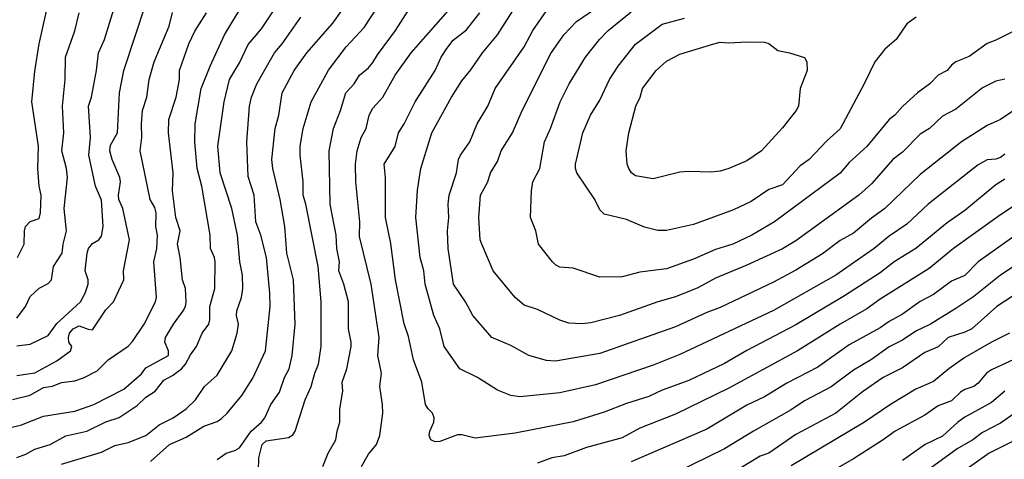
# Model space of a CAD drawing. Header units: metres. Extents: x -46681 to -43747, y -240911 to -237677.
# Tile 1050 of 1056: x -44356 to -44245, y -237805 to -237755. Entities that reach past the tile are written whole.
import ezdxf

# ---------------------------------------------------------------- set-up
doc = ezdxf.new("R2010")
doc.units = ezdxf.units.M
doc.layers.add('CONTOUR_INDEX', color=1, linetype='Continuous')
doc.layers.add('CONTOUR_INTER', color=3, linetype='Continuous')

msp = doc.modelspace()

# ---------------------------------------------------------------- linework, layer by layer
at = {"layer": 'CONTOUR_INDEX'}
for points, elevation in [([(-44245.1, -237770.41), (-44245.6, -237770.78), (-44246.1, -237770.98), (-44247.1, -237771.05), (-44248.1, -237771.62), (-44253.73, -237776.02), (-44256.1, -237778.26), (-44258.1, -237779.62), (-44259.77, -237781.02), (-44264.1, -237784.02), (-44271.1, -237787.97), (-44281.6, -237792.93), (-44284.6, -237794.12), (-44291.1, -237796.34), (-44295.1, -237797.24), (-44299.6, -237797.69), (-44300.6, -237797.53), (-44302.1, -237796.94), (-44304.34, -237795.52), (-44306.34, -237794.52), (-44308.11, -237792.02), (-44308.57, -237790.02), (-44309.27, -237788.52), (-44310.23, -237785.02), (-44310.39, -237783.52), (-44310.79, -237782.02), (-44311.29, -237777.52), (-44311.1, -237774.45), (-44310.7, -237772.02), (-44309.47, -237768.02), (-44307.27, -237764.02), (-44306.1, -237762.16), (-44305.1, -237760.95), (-44303.8, -237759.02), (-44302.1, -237757), (-44299.58, -237753.02)], 75), ([(-44356.6, -237797.96), (-44354.6, -237797.48), (-44353.1, -237796.62), (-44352.1, -237796.46), (-44351.1, -237796.08), (-44349.6, -237795.87), (-44348.6, -237795.55), (-44347.1, -237794.75), (-44345.84, -237793.52), (-44343.6, -237791.99), (-44343.1, -237791.47), (-44341.8, -237789.52), (-44340.51, -237787.02), (-44340.41, -237786.52), (-44340.72, -237782.52), (-44340.36, -237781.02), (-44340.31, -237779.52), (-44340.49, -237778.52), (-44340.45, -237777.02), (-44340.6, -237776.42), (-44341.13, -237775.52), (-44342.24, -237770.02), (-44342.05, -237768.52), (-44342.11, -237767.02), (-44342, -237765.52), (-44341.5, -237764.02), (-44341.23, -237762.02), (-44340.66, -237760.02), (-44339, -237756.02), (-44338.6, -237754.51)], 65), ([(-44333.6, -237804.7), (-44332.6, -237804), (-44331.6, -237803.7), (-44331.1, -237803.42), (-44329.78, -237801.52), (-44328.6, -237800.52), (-44328.26, -237800.02), (-44327.58, -237798.52), (-44326.6, -237797.15), (-44326.03, -237795.52), (-44325.51, -237794.52), (-44325.18, -237793.02), (-44324.84, -237789.52), (-44325.01, -237784.52), (-44325.77, -237781.52), (-44326.01, -237778.52), (-44326.52, -237775.52), (-44327.34, -237772.02), (-44327.45, -237771.02), (-44327.08, -237767.52), (-44326.66, -237766.02), (-44326.28, -237763.52), (-44324.95, -237761.02), (-44323.53, -237759.02), (-44320.6, -237755.69), (-44319.6, -237754.27)], 70), ([(-44277.8, -237758.02), (-44277.1, -237757.84), (-44276.1, -237757.92), (-44274.1, -237757.79), (-44272.1, -237757.84), (-44271.6, -237757.98), (-44270.6, -237758.78), (-44269.28, -237759.02), (-44267.6, -237759.56), (-44267.33, -237760.02), (-44267.32, -237761.02), (-44268.09, -237763.02), (-44268.29, -237765.02), (-44268.53, -237765.52), (-44270.1, -237767.47), (-44272.46, -237770.02), (-44274.1, -237771.16), (-44276.1, -237772.02), (-44277.1, -237772.32), (-44278.1, -237772.43), (-44280.6, -237772.35), (-44281.6, -237772.44), (-44284.6, -237773.19), (-44286.6, -237772.83), (-44287.03, -237772.52), (-44287.35, -237772.02), (-44287.53, -237771.52), (-44287.65, -237770.02), (-44287.36, -237768.02), (-44286.57, -237765.02), (-44286.07, -237764.02), (-44285.82, -237763.02), (-44284.26, -237761.02), (-44283.1, -237759.96), (-44281.6, -237759.18), (-44277.8, -237758.02)], 80), ([(-44242.1, -237784.99), (-44246.02, -237787.52), (-44248.81, -237790.02), (-44249.6, -237790.41), (-44251.48, -237791.02), (-44252.6, -237792.05), (-44254.1, -237792.7), (-44256.6, -237794.41), (-44258.76, -237795.52), (-44261.1, -237797.11), (-44264.1, -237799.5), (-44268.6, -237801.9), (-44271.6, -237804.02), (-44272.6, -237804.34), (-44276.6, -237806.77)], 70), ([(-44242.6, -237801.86), (-44246.85, -237804.02), (-44250.6, -237806.68)], 65)]:
    msp.add_lwpolyline(points, dxfattribs=dict(at, elevation=elevation))
at = {"layer": 'CONTOUR_INTER'}
for points, elevation in [([(-44351.1, -237805.23), (-44346.6, -237803.9), (-44345.1, -237803.16), (-44343.6, -237802.81), (-44341.6, -237802.03), (-44340.1, -237800.83), (-44338.54, -237800.02), (-44337.09, -237799.02), (-44336.04, -237798.02), (-44335.02, -237796.52), (-44333.6, -237795.24), (-44331.97, -237792.52), (-44331.35, -237790.52), (-44331.2, -237789.52), (-44331.41, -237788.52), (-44331.39, -237788.02), (-44330.86, -237786.52), (-44330.72, -237785.52), (-44330.77, -237784.02), (-44331.06, -237782.52), (-44331.31, -237779.52), (-44331.96, -237776.52), (-44333.27, -237772.52), (-44333.52, -237769.52), (-44332.83, -237764.52), (-44332.23, -237762.02), (-44331.1, -237760.15), (-44330.1, -237758.1), (-44328.6, -237756.31), (-44324.6, -237750.28)], 68), ([(-44356.1, -237791.96), (-44354.6, -237791.77), (-44352.6, -237790.79), (-44351.6, -237789.42), (-44348.97, -237787.02), (-44348.42, -237786.02), (-44348.08, -237785.02), (-44348.1, -237784.52), (-44348.44, -237783.52), (-44348.22, -237781.52), (-44348.05, -237781.02), (-44347.6, -237780.43), (-44346.88, -237780.02), (-44346.6, -237779.64), (-44346.39, -237778.52), (-44346.6, -237775.57), (-44347.27, -237774.02), (-44348.01, -237770.52), (-44347.84, -237768.52), (-44348.05, -237765.02), (-44347.72, -237764.02), (-44347.14, -237761.02), (-44346.95, -237759.02), (-44346.27, -237757.52), (-44344.41, -237751.52)], 63), ([(-44328.97, -237806.02), (-44328.9, -237804.52), (-44328.53, -237803.02), (-44328.1, -237802.62), (-44325.6, -237802.24), (-44325.1, -237801.96), (-44324.82, -237801.52), (-44323.7, -237798.02), (-44323.03, -237796.52), (-44322.64, -237795.02), (-44322.23, -237794.02), (-44321.9, -237792.02), (-44321.91, -237787.02), (-44322.25, -237783.02), (-44323.65, -237776.02), (-44323.95, -237775.02), (-44323.92, -237773.52), (-44324.28, -237770.52), (-44324.26, -237769.52), (-44323.92, -237767.52), (-44323.03, -237764.52), (-44321.1, -237760.96), (-44319.1, -237758.36), (-44317.1, -237756.17), (-44314.1, -237751.57)], 71), ([(-44356.1, -237804.5), (-44355.1, -237804.13), (-44354.1, -237803.57), (-44352.36, -237803.02), (-44350.6, -237802.06), (-44348.24, -237801.52), (-44346.1, -237800.5), (-44344.6, -237800), (-44342.6, -237798.64), (-44341.6, -237797.73), (-44340.56, -237797.02), (-44339.6, -237795.82), (-44338.6, -237795.29), (-44337.6, -237794.52), (-44337.14, -237794.02), (-44336.6, -237792.94), (-44335.91, -237792.02), (-44335.27, -237790.52), (-44334.55, -237789.52), (-44334.43, -237789.02), (-44334.41, -237787.52), (-44333.88, -237785.52), (-44333.83, -237782.52), (-44333.91, -237782.02), (-44334.33, -237781.02), (-44334.37, -237779.52), (-44335.31, -237774.02), (-44335.84, -237772.02), (-44336.1, -237769.02), (-44336.08, -237767.02), (-44335.38, -237763.02), (-44334.39, -237760.52), (-44332.77, -237757.02), (-44330.1, -237752.6)], 67), ([(-44356.1, -237795.28), (-44354.1, -237794.99), (-44351.6, -237793.63), (-44350.07, -237792.52), (-44349.94, -237792.02), (-44350.25, -237791.52), (-44350.32, -237791.02), (-44350.19, -237790.52), (-44349.78, -237790.02), (-44349.1, -237789.71), (-44348.1, -237790.09), (-44347.6, -237790.14), (-44346.1, -237787.9), (-44345.26, -237787.02), (-44344.1, -237784.52), (-44344.13, -237783.52), (-44343.45, -237780.02), (-44344.19, -237776.52), (-44344.63, -237775.52), (-44344.67, -237775.02), (-44344.47, -237773.52), (-44344.53, -237773.02), (-44345.4, -237771.02), (-44345.67, -237770.02), (-44345.6, -237769.4), (-44344.81, -237768.02), (-44344.58, -237763.52), (-44344.07, -237761.02), (-44341.6, -237753.52)], 64), ([(-44356.03, -237782.02), (-44355.27, -237780.52), (-44355.25, -237779.02), (-44355.12, -237778.52), (-44354.6, -237777.99), (-44353.6, -237777.64), (-44353.43, -237777.02), (-44353.37, -237775.02), (-44353.59, -237774.02), (-44353.75, -237772.02), (-44353.67, -237769.52), (-44354.43, -237764.52), (-44354.1, -237761.08), (-44353.59, -237758.02), (-44352.71, -237754.02)], 61), ([(-44317.4, -237805.52), (-44316.6, -237804.13), (-44315.71, -237803.02), (-44315.33, -237802.02), (-44314.98, -237799.52), (-44315.01, -237798.52), (-44315.33, -237796.52), (-44315.15, -237795.02), (-44315.55, -237793.02), (-44315.39, -237791.02), (-44316.29, -237785.02), (-44317.6, -237779.66), (-44317.57, -237778.02), (-44318.03, -237773.52), (-44318.04, -237771.52), (-44317.88, -237770.02), (-44317.42, -237768.52), (-44316.86, -237767.52), (-44316.54, -237766.02), (-44316.1, -237765.25), (-44314.99, -237764.02), (-44313.6, -237761.55), (-44311.8, -237759.02), (-44307.1, -237753.67)], 73), ([(-44245.1, -237761.98), (-44246.1, -237762.19), (-44247.6, -237762.94), (-44250.6, -237765.35), (-44252.1, -237766.15), (-44253.56, -237767.52), (-44254.6, -237768.16), (-44256.6, -237770.2), (-44257.7, -237771.02), (-44260.1, -237773.74), (-44261.5, -237775.02), (-44268.6, -237780.15), (-44270.1, -237781.03), (-44274.1, -237782.89), (-44277.6, -237784.33), (-44279.6, -237785.42), (-44282.1, -237786.45), (-44284.1, -237787.01), (-44288.4, -237788.52), (-44291.6, -237789.35), (-44292.6, -237789.49), (-44294.1, -237789.4), (-44295.1, -237789.08), (-44297.6, -237787.85), (-44299.1, -237787.36), (-44300.1, -237786.51), (-44302.59, -237783.52), (-44303.88, -237780.52), (-44304.04, -237780.02), (-44304.21, -237777.52), (-44304.03, -237775.02), (-44303.2, -237773.52), (-44302.9, -237772.52), (-44302.1, -237771.24), (-44301.68, -237770.02), (-44300.4, -237768.02), (-44299.33, -237765.52), (-44296.1, -237759.09), (-44294.64, -237757.02), (-44293.23, -237755.52), (-44291.1, -237754.03)], 77), ([(-44357.1, -237801.21), (-44355.6, -237800.82), (-44353.1, -237799.84), (-44349.6, -237799.3), (-44347.46, -237798.52), (-44344.1, -237796.82), (-44342.1, -237795.1), (-44341.6, -237794.43), (-44339.08, -237793.02), (-44339.06, -237792.52), (-44339.48, -237791.52), (-44339.39, -237791.02), (-44338.51, -237789.52), (-44337.43, -237788.02), (-44337.16, -237787.52), (-44337.08, -237787.02), (-44337.15, -237785.52), (-44337.5, -237784.52), (-44337.75, -237782.02), (-44338.06, -237780.52), (-44337.77, -237779.02), (-44338.24, -237777.52), (-44338.6, -237774.52), (-44338.53, -237772.52), (-44339.05, -237768.02), (-44339.03, -237766.52), (-44338.2, -237764.02), (-44337.82, -237762.02), (-44337.83, -237761.02), (-44336.79, -237758.02), (-44336.1, -237756.58), (-44334.78, -237754.52)], 66), ([(-44356.1, -237788.84), (-44355.15, -237787.52), (-44354.6, -237786.42), (-44353.6, -237785.48), (-44352.6, -237784.94), (-44352.21, -237784.52), (-44351.98, -237783.02), (-44351.02, -237781.52), (-44350.92, -237780.52), (-44350.52, -237779.02), (-44350.79, -237776.52), (-44350.41, -237773.02), (-44350.54, -237772.02), (-44351.05, -237770.02), (-44350.82, -237768.02), (-44350.97, -237765.02), (-44350.66, -237762.02), (-44350.63, -237759.52), (-44349.6, -237756.55), (-44349.1, -237754.52)], 62), ([(-44341.1, -237804.95), (-44338.96, -237803.02), (-44337.1, -237802.19), (-44335.1, -237800.96), (-44333.6, -237800.44), (-44333.1, -237800.11), (-44332.47, -237799.52), (-44330.81, -237797.52), (-44329.6, -237795.58), (-44328.16, -237792.52), (-44327.64, -237787.52), (-44327.68, -237786.02), (-44328.07, -237782.02), (-44328.68, -237779.52), (-44329.24, -237778.02), (-44329.44, -237775.02), (-44330.1, -237772.91), (-44330.27, -237769.02), (-44329.95, -237765.02), (-44329.73, -237764.02), (-44329.14, -237762.52), (-44327.17, -237759.02), (-44326.28, -237758.02), (-44324.21, -237755.02)], 69), ([(-44321.72, -237805.52), (-44321.14, -237804.02), (-44320.25, -237802.52), (-44320.13, -237801.52), (-44319.81, -237800.52), (-44319.83, -237799.02), (-44319.47, -237797.02), (-44319.57, -237796.02), (-44319.04, -237794.52), (-44318.54, -237792.02), (-44318.53, -237791.52), (-44318.85, -237790.02), (-44318.84, -237787.02), (-44319.35, -237785.02), (-44319.94, -237783.52), (-44319.87, -237782.52), (-44320.17, -237781.02), (-44320.23, -237779.52), (-44320.9, -237776.02), (-44321.01, -237770.02), (-44320.52, -237767.52), (-44319.73, -237765.52), (-44319.13, -237763.52), (-44318.2, -237762.52), (-44317.6, -237761.52), (-44316.6, -237760.71), (-44316.1, -237760.12), (-44315.6, -237759.24), (-44313.57, -237756.52), (-44312.1, -237754.25)], 72), ([(-44245.1, -237773.21), (-44246.1, -237773.84), (-44249.6, -237776.74), (-44251.6, -237778.12), (-44255.1, -237781), (-44257.55, -237782.52), (-44259.1, -237783.73), (-44263.1, -237786.31), (-44268.6, -237789.59), (-44274.1, -237792.46), (-44276.6, -237793.92), (-44280.6, -237795.84), (-44283.6, -237796.94), (-44285.1, -237797.63), (-44287.6, -237798.41), (-44290.1, -237799.41), (-44293.6, -237800.48), (-44300.1, -237801.77), (-44304.6, -237802.31), (-44306.1, -237801.96), (-44306.6, -237801.96), (-44308.6, -237802.68), (-44309.1, -237802.73), (-44309.58, -237802.52), (-44309.77, -237802.02), (-44309.69, -237801.52), (-44309.26, -237800.52), (-44309.23, -237800.02), (-44309.41, -237799.52), (-44309.9, -237799.02), (-44310.18, -237798.52), (-44310.59, -237796.02), (-44311.55, -237793.52), (-44312.1, -237790.89), (-44312.6, -237789.47), (-44313.58, -237784.52), (-44314.1, -237780.45), (-44314.69, -237777.52), (-44314.69, -237773.02), (-44314.84, -237771.52), (-44313.6, -237769.55), (-44313.22, -237768.02), (-44312.59, -237767.02), (-44311.36, -237764.52), (-44309.1, -237761.02), (-44308.44, -237759.52), (-44307.8, -237758.52), (-44307.1, -237757.61), (-44305.6, -237756.43), (-44304.1, -237754.54)], 74), ([(-44242.1, -237764.16), (-44245.59, -237766.52), (-44247.1, -237767.18), (-44249.98, -237769.02), (-44254.6, -237772.71), (-44258.6, -237776.53), (-44260.1, -237777.6), (-44262.1, -237779.29), (-44263.6, -237780.11), (-44265.6, -237781.6), (-44268.6, -237783.44), (-44271.1, -237784.8), (-44277.1, -237787.63), (-44278.6, -237788.19), (-44282.1, -237789.8), (-44290.6, -237792.82), (-44295.6, -237793.68), (-44296.6, -237793.61), (-44298.6, -237793.04), (-44300.6, -237791.92), (-44302.75, -237791.02), (-44304.87, -237788.52), (-44305.69, -237787.02), (-44307.03, -237785.02), (-44307.66, -237781.02), (-44307.72, -237779.02), (-44307.57, -237777.52), (-44307.65, -237776.02), (-44307.52, -237775.02), (-44306.7, -237772.52), (-44306.49, -237771.02), (-44306.27, -237770.52), (-44305.22, -237769.02), (-44304.37, -237767.02), (-44303.19, -237765.02), (-44302.35, -237763.02), (-44299.1, -237758.35), (-44298.15, -237756.52), (-44296.6, -237754.29)], 76), ([(-44242.1, -237755.63), (-44246.1, -237757.59), (-44247.1, -237757.97), (-44249.1, -237759.45), (-44250.6, -237760.05), (-44251.1, -237760.42), (-44251.57, -237761.02), (-44252.6, -237761.54), (-44253.53, -237762.52), (-44254.91, -237763.52), (-44256.6, -237765.06), (-44257.45, -237766.02), (-44258.1, -237766.52), (-44260.6, -237769.56), (-44262.6, -237771.34), (-44263.6, -237772.54), (-44270.98, -237778.02), (-44273.52, -237779.52), (-44275.66, -237780.52), (-44277.6, -237781.12), (-44280.1, -237782.22), (-44283.1, -237783.28), (-44286.1, -237783.67), (-44288.1, -237784.2), (-44290.6, -237784.24), (-44293.6, -237783.22), (-44295.1, -237783.1), (-44295.6, -237782.86), (-44295.91, -237782.52), (-44297.48, -237780.52), (-44297.81, -237779.02), (-44298.41, -237777.52), (-44298.29, -237774.52), (-44298.14, -237773.52), (-44297.33, -237772.02), (-44296.82, -237769.02), (-44296.13, -237767.52), (-44295.08, -237764.52), (-44294.06, -237762.52), (-44292.21, -237759.52), (-44290.64, -237757.52), (-44289.68, -237756.52), (-44287.1, -237754.43)], 78), ([(-44255.07, -237755.02), (-44256.1, -237755.78), (-44257.33, -237757.52), (-44258.6, -237758.6), (-44259.72, -237760.02), (-44260.91, -237762.52), (-44263.6, -237767.58), (-44265.1, -237768.93), (-44267.1, -237771.01), (-44268.1, -237771.71), (-44270.1, -237773.87), (-44271.6, -237774.39), (-44273.6, -237775.73), (-44275.6, -237776.66), (-44280.1, -237778.33), (-44283.1, -237778.97), (-44284.1, -237778.97), (-44285.6, -237778.61), (-44287.6, -237777.75), (-44290.1, -237777.14), (-44290.6, -237776.65), (-44291.18, -237775.52), (-44293.18, -237772.52), (-44293.35, -237772.02), (-44293.34, -237771.52), (-44292.52, -237768.02), (-44291.66, -237766.02), (-44290.6, -237764.33), (-44289.53, -237762.02), (-44288.53, -237760.52), (-44286.6, -237758.04), (-44283.6, -237755.82), (-44281.1, -237755.12)], 79), ([(-44241.1, -237774.25), (-44245.6, -237777.22), (-44250.86, -237781.02), (-44253.6, -237783.24), (-44259.1, -237786.71), (-44260.6, -237787.79), (-44263.61, -237789.52), (-44268.39, -237792.52), (-44276.1, -237796.71), (-44282.1, -237799.64), (-44286.1, -237801.19), (-44288.1, -237802.27), (-44292.1, -237803.37), (-44294.6, -237804.29), (-44295.99, -237804.52), (-44297.6, -237805.13)], 73), ([(-44244.1, -237779.66), (-44248.1, -237782.52), (-44249.6, -237784.05), (-44251.1, -237784.69), (-44253.1, -237786.16), (-44254.6, -237786.95), (-44256.6, -237788.37), (-44258.1, -237789.2), (-44259.1, -237789.91), (-44262.6, -237791.83), (-44266.1, -237794.33), (-44269.6, -237796.14), (-44272.1, -237797.68), (-44274.1, -237798.63), (-44278.6, -237801.29), (-44287.1, -237804.99)], 72), ([(-44241.1, -237781.05), (-44245.6, -237784.01), (-44248.6, -237786.41), (-44250.6, -237787.75), (-44253.45, -237789.52), (-44255.1, -237790.31), (-44256.6, -237791.32), (-44258.1, -237792.06), (-44260.1, -237793.49), (-44262.1, -237794.68), (-44264.6, -237796.57), (-44267.6, -237798.12), (-44269.1, -237799.12), (-44273.35, -237801.52), (-44276.6, -237803.53), (-44284.1, -237807.19)], 71), ([(-44244.57, -237790.52), (-44246.59, -237791.52), (-44249.6, -237793.26), (-44251.41, -237794.52), (-44253.1, -237795.97), (-44255.1, -237796.8), (-44257.95, -237798.52), (-44260.86, -237800.52), (-44269.1, -237805.44)], 69), ([(-44243.6, -237793.27), (-44246.6, -237794.64), (-44247.16, -237795.02), (-44248.1, -237796.14), (-44248.58, -237796.52), (-44249.6, -237796.86), (-44250.1, -237797.16), (-44251.1, -237798.13), (-44252.6, -237798.68), (-44254.1, -237799.74), (-44257.42, -237801.52), (-44258.79, -237802.52), (-44262.1, -237804.63), (-44265.36, -237806.52)], 68), ([(-44245.1, -237797.03), (-44246.6, -237798.31), (-44249.6, -237799.96), (-44250.37, -237800.52), (-44252.1, -237802.11), (-44254.06, -237803.02), (-44256.6, -237804.82)], 67), ([(-44244.1, -237799.58), (-44245.6, -237800.64), (-44247.6, -237801.69), (-44248.71, -237802.52), (-44250.44, -237803.52), (-44256.1, -237807.62)], 66)]:
    msp.add_lwpolyline(points, dxfattribs=dict(at, elevation=elevation))

doc.saveas('drawing.dxf')
